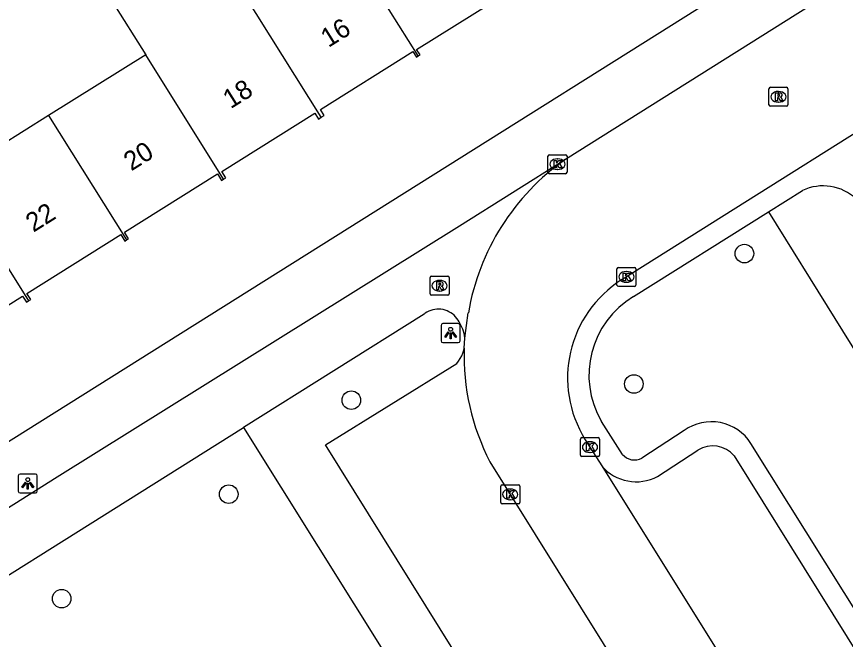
# Model space of a CAD drawing. Extents: x 160077 to 160945, y 386481 to 387498.
# Drawn here: x 160283.4 to 160327.02, y 387078.43 to 387111.2 of the extents above; entities that cross this region are included whole.
import ezdxf

# ---------------------------------------------------------------- set-up
doc = ezdxf.new("R2010")
doc.units = 0
for name, color, linetype in [('IMGEO_Boom', 7, 'Continuous'), ('IMGEO_Fietspad_open', 7, 'Continuous'), ('IMGEO_Groenvoorziening', 7, 'Continuous'), ('IMGEO_Kolk', 7, 'Continuous'), ('IMGEO_Lichtpunt', 7, 'Continuous'), ('IMGEO_Pand', 7, 'Continuous'), ('IMGEO_Pand_nummerreeks', 7, 'Continuous'), ('IMGEO_Rijbaan_lokaal_open', 7, 'Continuous'), ('IMGEO_Rioolput', 7, 'Continuous'), ('IMGEO_Voetpad_open', 7, 'Continuous')]:
    doc.layers.add(name, color=color, linetype=linetype)

msp = doc.modelspace()

# ---------------------------------------------------------------- linework, layer by layer
at = {"layer": 'IMGEO_Boom'}
for centre in [(160321.705, 387098.726), (160315.887, 387091.865), (160301.019, 387091.011), (160294.567, 387086.065), (160285.774, 387080.569)]:
    msp.add_circle(centre, 0.489, dxfattribs=at)
at = {"layer": 'IMGEO_Fietspad_open'}
for points in [[(160267.934, 387075.923), (160271.369, 387078.046), (160285.544, 387086.986), (160306.706, 387100.18), (160312.287, 387103.692)], [(160306.994, 387094.281), (160306.972, 387094.44), (160306.936, 387094.596), (160306.887, 387094.749), (160306.824, 387094.897), (160306.748, 387095.038), (160306.687, 387095.133), (160306.633, 387095.228), (160306.57, 387095.318), (160306.5, 387095.402), (160306.422, 387095.48), (160306.338, 387095.55), (160306.248, 387095.613), (160306.153, 387095.667), (160306.053, 387095.712), (160305.95, 387095.749), (160305.843, 387095.776), (160305.735, 387095.793), (160305.626, 387095.801), (160305.516, 387095.798), (160305.407, 387095.787), (160305.3, 387095.765), (160305.195, 387095.734), (160305.093, 387095.693), (160304.995, 387095.644), (160304.902, 387095.586), (160304.848, 387095.547), (160295.34, 387089.573)], [(160268.032, 387072.414), (160273.096, 387075.61), (160295.34, 387089.573)]]:
    msp.add_lwpolyline(points, dxfattribs=at)
at = {"layer": 'IMGEO_Groenvoorziening'}
msp.add_lwpolyline([(160322.972, 387100.922), (160336.931, 387078.479)], dxfattribs=at)
at = {"layer": 'IMGEO_Kolk'}
for p, q in [((160311.367, 387103.004), (160311.367, 387103.856)), ((160311.442, 387103.93), (160312.294, 387103.93)), ((160312.368, 387103.856), (160312.368, 387103.004)), ((160311.855, 387103.71), (160311.88, 387103.71)), ((160311.878, 387103.15), (160311.853, 387103.15)), ((160312.294, 387102.93), (160311.442, 387102.93)), ((160314.994, 387097.073), (160314.994, 387097.925)), ((160315.069, 387097.999), (160315.921, 387097.999)), ((160315.482, 387097.779), (160315.507, 387097.779)), ((160315.995, 387097.925), (160315.995, 387097.073)), ((160315.921, 387096.999), (160315.069, 387096.999)), ((160315.505, 387097.219), (160315.48, 387097.219)), ((160313.151, 387089.043), (160314.003, 387089.043)), ((160313.076, 387088.117), (160313.076, 387088.969)), ((160313.564, 387088.823), (160313.589, 387088.823)), ((160314.077, 387088.969), (160314.077, 387088.117)), ((160313.587, 387088.263), (160313.562, 387088.263)), ((160314.003, 387088.043), (160313.151, 387088.043)), ((160308.88, 387085.631), (160308.88, 387086.483)), ((160308.955, 387086.557), (160309.807, 387086.557)), ((160309.881, 387086.483), (160309.881, 387085.631)), ((160309.368, 387086.337), (160309.393, 387086.337)), ((160309.807, 387085.557), (160308.955, 387085.557)), ((160309.391, 387085.777), (160309.366, 387085.777))]:
    msp.add_line(p, q, dxfattribs=at)
for points in [[(160311.367, 387103.004), (160311.367, 387103.856)], [(160311.442, 387103.93), (160312.294, 387103.93)], [(160312.368, 387103.856), (160312.368, 387103.004)], [(160311.688, 387103.63), (160311.811, 387103.63), (160311.811, 387103.479), (160311.941, 387103.63), (160312.105, 387103.63), (160311.959, 387103.479), (160312.112, 387103.23), (160311.96, 387103.23), (160311.875, 387103.394), (160311.811, 387103.327), (160311.811, 387103.23), (160311.688, 387103.23), (160311.688, 387103.63)], [(160312.294, 387102.93), (160311.442, 387102.93)], [(160314.994, 387097.073), (160314.994, 387097.925)], [(160315.069, 387097.999), (160315.921, 387097.999)], [(160315.995, 387097.925), (160315.995, 387097.073)], [(160315.315, 387097.699), (160315.438, 387097.699), (160315.438, 387097.548), (160315.568, 387097.699), (160315.732, 387097.699), (160315.586, 387097.548), (160315.739, 387097.299), (160315.587, 387097.299), (160315.502, 387097.463), (160315.438, 387097.396), (160315.438, 387097.299), (160315.315, 387097.299), (160315.315, 387097.699)], [(160315.921, 387096.999), (160315.069, 387096.999)], [(160313.151, 387089.043), (160314.003, 387089.043)], [(160313.076, 387088.117), (160313.076, 387088.969)], [(160313.397, 387088.743), (160313.52, 387088.743), (160313.52, 387088.592), (160313.65, 387088.743), (160313.814, 387088.743), (160313.668, 387088.592), (160313.821, 387088.343), (160313.669, 387088.343), (160313.584, 387088.507), (160313.52, 387088.44), (160313.52, 387088.343), (160313.397, 387088.343), (160313.397, 387088.743)], [(160314.077, 387088.969), (160314.077, 387088.117)], [(160314.003, 387088.043), (160313.151, 387088.043)], [(160308.88, 387085.631), (160308.88, 387086.483)], [(160308.955, 387086.557), (160309.807, 387086.557)], [(160309.881, 387086.483), (160309.881, 387085.631)], [(160309.201, 387086.257), (160309.324, 387086.257), (160309.324, 387086.106), (160309.454, 387086.257), (160309.618, 387086.257), (160309.472, 387086.106), (160309.625, 387085.857), (160309.473, 387085.857), (160309.388, 387086.021), (160309.324, 387085.954), (160309.324, 387085.857), (160309.201, 387085.857), (160309.201, 387086.257)], [(160309.807, 387085.557), (160308.955, 387085.557)]]:
    msp.add_lwpolyline(points, dxfattribs=at)
for centre, start, end in [((160311.444, 387103.854), 91.552, 178.448), ((160311.444, 387103.854), 91.552, 178.448), ((160312.292, 387103.854), 1.552, 88.448), ((160312.292, 387103.854), 1.552, 88.448), ((160311.444, 387103.006), 181.552, 268.448), ((160311.444, 387103.006), 181.552, 268.448), ((160312.292, 387103.006), 271.552, 358.448), ((160312.292, 387103.006), 271.552, 358.448), ((160315.071, 387097.923), 91.552, 178.448), ((160315.071, 387097.923), 91.552, 178.448), ((160315.919, 387097.923), 1.552, 88.448), ((160315.919, 387097.923), 1.552, 88.448), ((160315.071, 387097.075), 181.552, 268.448), ((160315.071, 387097.075), 181.552, 268.448), ((160315.919, 387097.075), 271.552, 358.448), ((160315.919, 387097.075), 271.552, 358.448), ((160313.153, 387088.967), 91.552, 178.448), ((160313.153, 387088.967), 91.552, 178.448), ((160314.001, 387088.967), 1.552, 88.448), ((160314.001, 387088.967), 1.552, 88.448), ((160313.153, 387088.119), 181.552, 268.448), ((160313.153, 387088.119), 181.552, 268.448), ((160314.001, 387088.119), 271.552, 358.448), ((160314.001, 387088.119), 271.552, 358.448), ((160308.957, 387086.481), 91.552, 178.448), ((160308.957, 387086.481), 91.552, 178.448), ((160309.805, 387086.481), 1.552, 88.448), ((160309.805, 387086.481), 1.552, 88.448), ((160308.957, 387085.633), 181.552, 268.448), ((160308.957, 387085.633), 181.552, 268.448), ((160309.805, 387085.633), 271.552, 358.448), ((160309.805, 387085.633), 271.552, 358.448)]:
    msp.add_arc(centre, 0.0765, start, end, dxfattribs=at)
for centre, major_axis, ratio, start_param, end_param in [((160311.854, 387103.43), (-0.387, 0.002), 0.722429, 4.712389, 7.853982), ((160311.879, 387103.43), (-0.39, 0.002), 0.717154, 1.570796, 4.712389), ((160315.481, 387097.499), (-0.387, 0.002), 0.722429, 4.712389, 7.853982), ((160315.506, 387097.499), (-0.39, 0.002), 0.717154, 1.570796, 4.712389), ((160313.563, 387088.543), (-0.387, 0.002), 0.722429, 4.712389, 7.853982), ((160313.588, 387088.543), (-0.39, 0.002), 0.717154, 1.570796, 4.712389), ((160309.367, 387086.057), (-0.387, 0.002), 0.722429, 4.712389, 7.853982), ((160309.392, 387086.057), (-0.39, 0.002), 0.717154, 1.570796, 4.712389)]:
    msp.add_ellipse(centre, major_axis=major_axis, ratio=ratio, start_param=start_param, end_param=end_param, dxfattribs=at)
at = {"layer": 'IMGEO_Lichtpunt'}
for p, q in [((160305.744, 387094.945), (160305.744, 387094.138)), ((160305.744, 387094.945), (160305.744, 387094.138)), ((160306.646, 387095.04), (160305.838, 387095.04)), ((160306.646, 387095.04), (160305.838, 387095.04)), ((160306.74, 387094.138), (160306.74, 387094.945)), ((160306.74, 387094.138), (160306.74, 387094.945)), ((160305.838, 387094.044), (160306.646, 387094.044)), ((160305.838, 387094.044), (160306.646, 387094.044)), ((160283.49, 387087.033), (160283.49, 387086.226)), ((160283.49, 387087.033), (160283.49, 387086.226)), ((160284.392, 387087.128), (160283.584, 387087.128)), ((160284.392, 387087.128), (160283.584, 387087.128)), ((160284.486, 387086.226), (160284.486, 387087.033)), ((160284.486, 387086.226), (160284.486, 387087.033)), ((160283.584, 387086.132), (160284.392, 387086.132)), ((160283.584, 387086.132), (160284.392, 387086.132))]:
    msp.add_line(p, q, dxfattribs=at)
for points in [[(160306.118, 387094.609), (160306.157, 387094.581), (160305.969, 387094.319), (160305.931, 387094.346), (160306.118, 387094.609)], [(160306.22, 387094.561), (160306.267, 387094.561), (160306.267, 387094.239), (160306.22, 387094.239), (160306.22, 387094.561)], [(160306.33, 387094.581), (160306.368, 387094.608), (160306.555, 387094.346), (160306.516, 387094.318), (160306.33, 387094.581)], [(160283.864, 387086.697), (160283.903, 387086.669), (160283.715, 387086.407), (160283.677, 387086.434), (160283.864, 387086.697)], [(160283.966, 387086.649), (160284.013, 387086.649), (160284.013, 387086.327), (160283.966, 387086.327), (160283.966, 387086.649)], [(160284.076, 387086.669), (160284.114, 387086.696), (160284.301, 387086.434), (160284.262, 387086.406), (160284.076, 387086.669)]]:
    msp.add_lwpolyline(points, dxfattribs=at)
for centre in [(160306.243, 387094.743), (160283.989, 387086.831)]:
    msp.add_circle(centre, 0.0994, dxfattribs=at)
for centre, start, end in [((160305.838, 387094.945), 90, 180), ((160305.838, 387094.945), 90, 180), ((160306.646, 387094.945), 0, 90), ((160306.646, 387094.945), 0, 90), ((160305.838, 387094.138), 180, 270), ((160305.838, 387094.138), 180, 270), ((160306.646, 387094.138), 270, 0), ((160306.646, 387094.138), 270, 360), ((160283.584, 387087.033), 90, 180), ((160283.584, 387087.033), 90, 180), ((160284.392, 387087.033), 0, 90), ((160284.392, 387087.033), 0, 90), ((160283.584, 387086.226), 180, 270), ((160283.584, 387086.226), 180, 270), ((160284.392, 387086.226), 270, 0), ((160284.392, 387086.226), 270, 360)]:
    msp.add_arc(centre, 0.0946, start, end, dxfattribs=at)
at = {"layer": 'IMGEO_Pand'}
for points in [[(160295.356, 387112.402), (160293.59, 387115.217), (160288.434, 387111.995), (160290.2, 387109.18)], [(160304.535, 387109.124), (160300.473, 387115.599)], [(160299.435, 387105.901), (160295.356, 387112.402)], [(160304.535, 387109.124), (160304.632, 387109.185), (160304.452, 387109.472), (160309.372, 387112.552), (160309.545, 387112.276), (160309.667, 387112.353)], [(160290.2, 387109.18), (160285.087, 387105.985)], [(160294.298, 387102.647), (160290.2, 387109.18)], [(160299.435, 387105.901), (160299.584, 387105.994), (160299.391, 387106.304), (160304.261, 387109.353), (160304.441, 387109.065), (160304.535, 387109.124)], [(160294.298, 387102.647), (160294.406, 387102.714), (160294.195, 387103.05), (160299.092, 387106.116), (160299.285, 387105.807), (160299.435, 387105.901)], [(160285.087, 387105.985), (160279.935, 387102.766)], [(160285.087, 387105.985), (160289.191, 387099.444)], [(160279.935, 387102.766), (160278.959, 387102.156), (160274.718, 387099.506), (160278.833, 387092.92), (160279.073, 387093.07), (160278.842, 387093.439), (160283.715, 387096.49), (160283.916, 387096.167), (160284.03, 387096.238)], [(160279.935, 387102.766), (160284.03, 387096.238)], [(160289.191, 387099.444), (160289.293, 387099.507), (160289.08, 387099.848), (160293.979, 387102.915), (160294.189, 387102.579), (160294.298, 387102.647)], [(160284.03, 387096.238), (160284.145, 387096.31), (160283.944, 387096.633), (160288.879, 387099.722), (160289.092, 387099.382), (160289.191, 387099.444)]]:
    msp.add_lwpolyline(points, dxfattribs=at)
at = {"layer": 'IMGEO_Rijbaan_lokaal_open'}
for points in [[(160312.287, 387103.692), (160327.734, 387113.414), (160349.554, 387127.092), (160358.054, 387132.381)], [(160334.948, 387109.719), (160315.26, 387097.353)], [(160306.994, 387094.281), (160307.175, 387095.604)], [(160306.963, 387093.751), (160306.994, 387094.281)], [(160313.33, 387088.935), (160314.192, 387087.558)], [(160308.312, 387087.772), (160328.585, 387055.274), (160352.547, 387016.942)], [(160314.192, 387087.558), (160327.471, 387066.343), (160347.453, 387034.413)]]:
    msp.add_lwpolyline(points, dxfattribs=at)
for centre, radius, start, end in [((160319.451, 387093.504), 12.454, 125.1156, 170.2947), ((160318.51, 387092.178), 6.112, 122.1305, 212.0433), ((160318.975, 387093.32), 12.02, 177.9427, 207.486)]:
    msp.add_arc(centre, radius, start, end, dxfattribs=at)
at = {"layer": 'IMGEO_Rioolput'}
for p, q in [((160322.994, 387106.549), (160322.994, 387107.401)), ((160323.069, 387107.475), (160323.921, 387107.475)), ((160323.995, 387107.401), (160323.995, 387106.549)), ((160323.482, 387107.255), (160323.507, 387107.255)), ((160323.921, 387106.475), (160323.069, 387106.475)), ((160323.505, 387106.695), (160323.48, 387106.695)), ((160305.162, 387096.61), (160305.162, 387097.462)), ((160305.237, 387097.536), (160306.089, 387097.536)), ((160305.65, 387097.316), (160305.675, 387097.316)), ((160306.163, 387097.462), (160306.163, 387096.61)), ((160306.089, 387096.536), (160305.237, 387096.536)), ((160305.673, 387096.756), (160305.648, 387096.756))]:
    msp.add_line(p, q, dxfattribs=at)
for points in [[(160322.994, 387106.549), (160322.994, 387107.401)], [(160323.069, 387107.475), (160323.921, 387107.475)], [(160323.995, 387107.401), (160323.995, 387106.549)], [(160323.583, 387107.173), (160323.331, 387107.175), (160323.331, 387106.775)], [(160323.331, 387106.775), (160323.455, 387106.775), (160323.455, 387106.937), (160323.466, 387106.937)], [(160323.509, 387107.094), (160323.455, 387107.094), (160323.455, 387107.013)], [(160323.455, 387107.013), (160323.507, 387107.013)], [(160323.513, 387106.908), (160323.584, 387106.775), (160323.724, 387106.775), (160323.659, 387106.901)], [(160323.921, 387106.475), (160323.069, 387106.475)], [(160305.162, 387096.61), (160305.162, 387097.462)], [(160305.237, 387097.536), (160306.089, 387097.536)], [(160306.163, 387097.462), (160306.163, 387096.61)], [(160305.751, 387097.234), (160305.499, 387097.236), (160305.499, 387096.836)], [(160305.499, 387096.836), (160305.623, 387096.836), (160305.623, 387096.998), (160305.634, 387096.998)], [(160305.677, 387097.155), (160305.623, 387097.155), (160305.623, 387097.074)], [(160305.623, 387097.074), (160305.675, 387097.074)], [(160305.681, 387096.969), (160305.752, 387096.836), (160305.892, 387096.836), (160305.827, 387096.962)], [(160306.089, 387096.536), (160305.237, 387096.536)]]:
    msp.add_lwpolyline(points, dxfattribs=at)
for centre, radius, start, end in [((160323.071, 387107.399), 0.0765, 91.552, 178.448), ((160323.071, 387107.399), 0.0765, 91.552, 178.448), ((160323.919, 387107.399), 0.0765, 1.552, 88.448), ((160323.919, 387107.399), 0.0765, 1.552, 88.448), ((160323.465, 387106.884), 0.0533, 26.0293, 88.6989), ((160323.491, 387107.202), 0.19, 274.7715, 282.9687), ((160323.515, 387106.998), 0.0964, 77.0061, 93.1865), ((160323.529, 387107.055), 0.0378, 276.6634, 79.6772), ((160323.582, 387107.063), 0.109, 350.3612, 89.416), ((160323.58, 387107.063), 0.112, 277.5842, 350.9817), ((160323.564, 387106.848), 0.108, 29.5134, 73.7905), ((160323.071, 387106.551), 0.0765, 181.552, 268.448), ((160323.071, 387106.551), 0.0765, 181.552, 268.448), ((160323.919, 387106.551), 0.0765, 271.552, 358.448), ((160323.919, 387106.551), 0.0765, 271.552, 358.448), ((160305.239, 387097.46), 0.0765, 91.552, 178.448), ((160305.239, 387097.46), 0.0765, 91.552, 178.448), ((160306.087, 387097.46), 0.0765, 1.552, 88.448), ((160306.087, 387097.46), 0.0765, 1.552, 88.448), ((160305.633, 387096.945), 0.0533, 26.0293, 88.6989), ((160305.659, 387097.263), 0.19, 274.7715, 282.9687), ((160305.683, 387097.059), 0.0964, 77.0061, 93.1865), ((160305.697, 387097.116), 0.0378, 276.6634, 79.6772), ((160305.75, 387097.124), 0.109, 350.3612, 89.416), ((160305.748, 387097.124), 0.112, 277.5842, 350.9817), ((160305.732, 387096.909), 0.108, 29.5134, 73.7905), ((160305.239, 387096.612), 0.0765, 181.552, 268.448), ((160305.239, 387096.612), 0.0765, 181.552, 268.448), ((160306.087, 387096.612), 0.0765, 271.552, 358.448), ((160306.087, 387096.612), 0.0765, 271.552, 358.448)]:
    msp.add_arc(centre, radius, start, end, dxfattribs=at)
for centre, major_axis, ratio, start_param, end_param in [((160323.481, 387106.975), (-0.387, 0.002), 0.722429, 4.712389, 7.853982), ((160323.506, 387106.975), (-0.39, 0.002), 0.717154, 1.570796, 4.712389), ((160305.649, 387097.036), (-0.387, 0.002), 0.722429, 4.712389, 7.853982), ((160305.674, 387097.036), (-0.39, 0.002), 0.717154, 1.570796, 4.712389)]:
    msp.add_ellipse(centre, major_axis=major_axis, ratio=ratio, start_param=start_param, end_param=end_param, dxfattribs=at)
at = {"layer": 'IMGEO_Voetpad_open'}
for points in [[(160268.541, 387109.335), (160267.725, 387108.811), (160280.982, 387087.594), (160343.569, 387126.901)], [(160322.972, 387100.922), (160324.753, 387102.042)], [(160315.875, 387096.46), (160322.972, 387100.922)], [(160313.636, 387077.284), (160308.704, 387074.139), (160299.657, 387088.656), (160306.562, 387092.944), (160306.662, 387093.07), (160306.75, 387093.204), (160306.825, 387093.346), (160306.888, 387093.493), (160306.938, 387093.646), (160306.963, 387093.751)], [(160315.284, 387088.163), (160314.181, 387089.899)], [(160295.34, 387089.573), (160305.079, 387074.014)], [(160318.538, 387089.412), (160316.308, 387087.967)], [(160336.931, 387078.479), (160330.858, 387074.649), (160322.045, 387088.734)], [(160317.135, 387087.004), (160319.259, 387088.375)], [(160321.167, 387088.081), (160335.324, 387065.368), (160351.778, 387039.174)]]:
    msp.add_lwpolyline(points, dxfattribs=at)
for centre, radius, start, end in [((160325.849, 387099.737), 2.552, 46.8142, 115.4269), ((160318.328, 387092.327), 4.806, 120.6955, 210.3502), ((160319.974, 387087.43), 2.448, 32.1969, 125.9194), ((160320.047, 387087.15), 1.457, 39.7353, 122.7453), ((160315.916, 387088.69), 0.822, 219.8293, 298.4993), ((160316.007, 387089.105), 2.385, 220.4462, 298.2322)]:
    msp.add_arc(centre, radius, start, end, dxfattribs=at)

# ---------------------------------------------------------------- texts
at = {"layer": 'IMGEO_Pand_nummerreeks'}
for s, p in [('16', (160299.812, 387109.54)), ('18', (160294.665, 387106.319)), ('20', (160289.439, 387103.046)), ('22', (160284.286, 387099.82))]:
    msp.add_text(s, height=1, rotation=32.0455, dxfattribs=at).set_placement(p)

doc.saveas('drawing.dxf')
